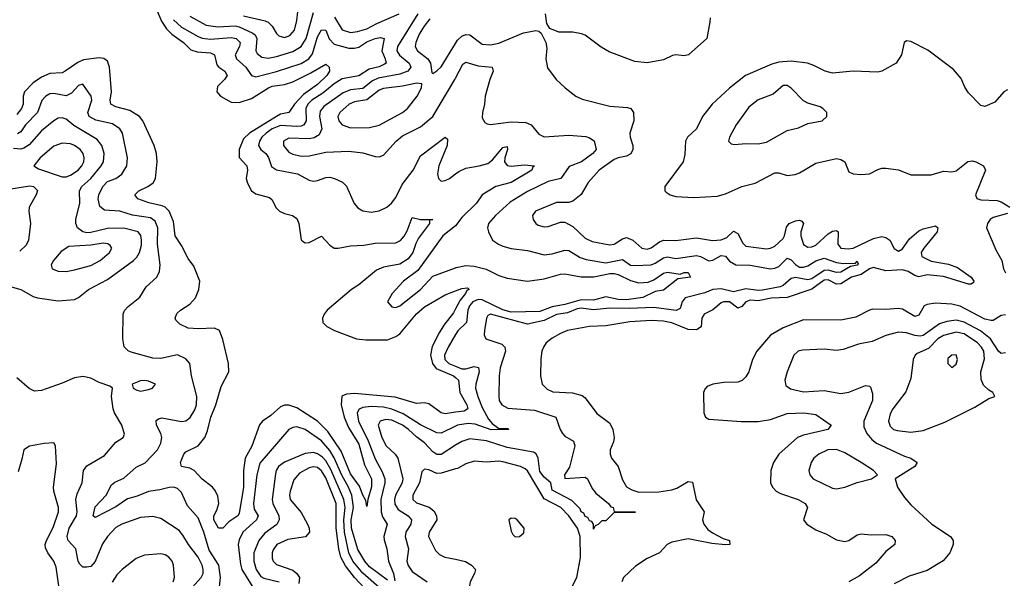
# Model space of a CAD drawing. Header units: inches. Extents: x 1552611 to 1694776, y 811966 to 917215.
# Tile 527 of 549: x 1667884 to 1672664, y 905326 to 908041. Entities that reach past the tile are written whole.
import ezdxf

# ---------------------------------------------------------------- set-up
doc = ezdxf.new("R2010")
doc.units = ezdxf.units.IN
doc.header["$MEASUREMENT"] = 0
doc.layers.add('B6960', color=7, linetype='Continuous')
doc.layers.add('B6970', color=7, linetype='Continuous')

msp = doc.modelspace()

# ---------------------------------------------------------------- linework, layer by layer
at = {"layer": 'B6960', "color": 5}
for points, elevation in [([(1668970, 908059.4), (1669075.3, 908035.3), (1669090, 908028.3), (1669109.5, 908010), (1669130, 907974), (1669142.1, 907962.1), (1669170, 907954.6), (1669195.7, 907964.3), (1669217.4, 907990), (1669230, 908036.3), (1669238.6, 908121.4)], 780), ([(1668540.1, 908110), (1668573, 908033), (1668596, 907996), (1668622.2, 907970), (1668679.9, 907930), (1668715.1, 907895.1), (1668745.1, 907885.1), (1668810, 907879.4), (1668830.5, 907870.5), (1668841.2, 907821.2), (1668850.2, 907810), (1668879.7, 907790), (1668890.9, 907770), (1668878, 907750), (1668844.5, 907715.5), (1668841.5, 907690), (1668859.5, 907670), (1668910, 907640.5), (1668950, 907639.3), (1669010, 907658.2), (1669092.2, 907710), (1669110, 907717.8), (1669170, 907726.6), (1669210, 907739.6), (1669297.7, 907782.3), (1669370, 907824.8), (1669386.7, 907810), (1669388.9, 907790), (1669375.2, 907770), (1669330, 907725.3), (1669262.1, 907677.9), (1669217.9, 907630), (1669190.1, 907590), (1669150, 907581.3), (1669130, 907571), (1668999.5, 907490), (1668970, 907462.1), (1668949.5, 907410), (1668950, 907370.5), (1668987.2, 907330), (1668989.6, 907310), (1668984, 907270), (1668990, 907246.2), (1669010, 907209.4), (1669030, 907194.3), (1669097.5, 907177.5), (1669110, 907166), (1669128.2, 907128.2), (1669145.7, 907110), (1669170, 907098.9), (1669209.2, 907089.2), (1669230, 907074.9), (1669239, 907050), (1669250, 906970.8), (1669261.5, 906961.5), (1669270, 906957.3), (1669290, 906958.2), (1669350, 906988.9), (1669390, 906944.5), (1669411.4, 906931.4), (1669430, 906930.7), (1669490, 906942.3), (1669554.7, 906945.3), (1669610, 906955.7), (1669710, 906956.6), (1669732.3, 906967.7), (1669750.3, 906989.7), (1669765, 907015), (1669790, 907078.9), (1669830.7, 907069.3), (1669890.4, 907070), (1669873.4, 907066.6), (1669873.8, 907050), (1669821, 906979), (1669807, 906953), (1669792.6, 906910), (1669770, 906878.5), (1669730, 906853.3), (1669650, 906839.1), (1669616.8, 906823.2), (1669530, 906752.2), (1669494.9, 906730), (1669376.5, 906630), (1669361.8, 906610), (1669354.2, 906590), (1669356.2, 906570), (1669374.7, 906550), (1669412.9, 906530), (1669519.3, 906490), (1669564.8, 906484.8), (1669670, 906485.3), (1669710, 906500.7), (1669730, 906514.9), (1669810, 906611.6), (1669850, 906645.1), (1669950, 906704.6), (1670000, 906723.5)], 720), ([(1668710, 908058.6), (1668790, 908014.1), (1668846.4, 908006.4), (1668930.3, 908010.3), (1668950, 908006.3), (1669015.5, 907975.5), (1669026.6, 907966.6), (1669034.8, 907950), (1669030.1, 907890.1), (1669036.8, 907876.8), (1669059.6, 907859.5), (1669090, 907854.1), (1669130, 907861.5), (1669210, 907887), (1669250, 907910.6), (1669274.5, 907950), (1669310, 908075.8)], 760), ([(1669817.3, 908070), (1669718, 907910), (1669715.1, 907890), (1669727.8, 907867.8), (1669774.4, 907830), (1669783.1, 907810), (1669768.5, 907791.5), (1669730, 907775.4), (1669623.7, 907756.3), (1669596.3, 907743.7), (1669550, 907706.9), (1669490, 907699.6), (1669455.1, 907684.9), (1669361.3, 907618.7), (1669343, 907597), (1669339.3, 907570), (1669350.5, 907510), (1669338.6, 907481.4), (1669313.2, 907466.8), (1669290, 907462.4), (1669190, 907465.8), (1669165, 907450), (1669165.4, 907430), (1669190, 907397.7), (1669210, 907386.9), (1669250, 907378.3), (1669290, 907379), (1669370, 907396.6), (1669482.3, 907402.3), (1669550, 907394.4), (1669610, 907375.5), (1669630, 907373.8), (1669650, 907382.8), (1669712.4, 907450), (1669743.3, 907476.7), (1669830, 907520.2), (1669889.1, 907570.9), (1669996.7, 907750), (1670000, 907756.3)], 760), ([(1669412.7, 908052.7), (1669450, 907990.9), (1669490, 907979.4), (1669523.3, 907983.3), (1669570, 907996.4), (1669617.5, 908022.5), (1669727, 908070)], 760), ([(1668630, 908041), (1668670, 908004.5), (1668750, 907958.5), (1668770, 907951.4), (1668810, 907946.6), (1668910, 907954.1), (1668935.2, 907950), (1668955, 907930), (1668951.4, 907910), (1668930.1, 907870), (1668936, 907850), (1668982.2, 907810), (1669009.1, 907769.1), (1669030, 907763.3), (1669130.8, 907789.2), (1669250, 907828.5), (1669288, 907850), (1669305.8, 907874.2), (1669330, 907957.3), (1669350, 907991.5), (1669370, 907990.2), (1669387.2, 907947.2), (1669410, 907921.7), (1669482.4, 907902.4), (1669510, 907901.9), (1669530, 907907.6), (1669570, 907933), (1669610.1, 907950.1), (1669635.1, 907955.1), (1669653, 907950), (1669641.8, 907890), (1669659.1, 907850), (1669662.5, 907830), (1669655.9, 907824.1), (1669630, 907812.5), (1669580.3, 907799.7), (1669530, 907768), (1669450, 907753.9), (1669410, 907728.8), (1669356.5, 907683.5), (1669302.4, 907650), (1669283.2, 907630), (1669273.9, 907610), (1669274.3, 907550), (1669263.7, 907530), (1669250, 907523.6), (1669230, 907521.9), (1669150, 907527.1), (1669109.2, 907510), (1669079.9, 907490), (1669060.3, 907470), (1669047.7, 907450), (1669044.2, 907430), (1669055, 907410), (1669078.9, 907390), (1669091.7, 907371.7), (1669106.8, 907326.8), (1669130.6, 907310.6), (1669232.1, 907292.1), (1669290, 907261.5), (1669310, 907256.8), (1669330, 907259.4), (1669370, 907274.4), (1669390, 907276.3), (1669412.7, 907270), (1669450.9, 907250.9), (1669470, 907232), (1669508.5, 907148.5), (1669526.5, 907126.5), (1669550, 907112.9), (1669590, 907106), (1669630, 907111.3), (1669666.3, 907130), (1669689.7, 907150), (1669710, 907177.6), (1669740.2, 907239.8), (1669794.8, 907310), (1669830, 907378.9), (1669950, 907470.3), (1669960.5, 907460.5), (1669960.1, 907430), (1669918.5, 907330), (1669912.2, 907292.2), (1669916.9, 907270), (1669930, 907256.9), (1669950, 907258.8), (1669970, 907268.8), (1670000, 907291.2)], 740), ([(1669875.3, 908044.7), (1669847, 908010), (1669823.5, 907970), (1669806.7, 907930), (1669804.5, 907910), (1669814.6, 907890), (1669865.5, 907850), (1669877.7, 907830), (1669884.4, 907784.4), (1669890, 907779.1), (1669910, 907791.7), (1669930, 907812.3), (1670000, 907925.2)], 780), ([(1670000, 906133.1), (1669950, 906126.1), (1669930, 906130.8), (1669870, 906174.7), (1669850, 906178.5), (1669810, 906176.2), (1669707.4, 906207.4), (1669510, 906223.8), (1669470, 906221.7), (1669448.7, 906211.3), (1669444.2, 906170), (1669458.6, 906110), (1669480, 906060), (1669530, 905977.9), (1669557.6, 905877.6), (1669592.4, 905810), (1669591.5, 905771.5), (1669574.4, 905710), (1669570, 905675.3), (1669564.5, 905704.5), (1669550, 905729.7), (1669534.1, 905774.1), (1669490, 905833.4), (1669444, 905944), (1669379.5, 906039.5), (1669330, 906089.9), (1669230, 906155.4), (1669190, 906167.6), (1669170, 906167.2), (1669150, 906159.8), (1669103.1, 906116.9), (1669063.3, 906090), (1669047.9, 906072.1), (1669011, 905969), (1668978.4, 905910), (1668970.4, 905850), (1668970.1, 905769.9), (1668950, 905642), (1668942.6, 905630), (1668898.6, 905601.4), (1668870, 905569.4), (1668850, 905569.6), (1668826, 905610), (1668826.1, 905630), (1668841.7, 905658.3), (1668851, 905690), (1668846, 905726), (1668833.4, 905753.4), (1668819.7, 905770), (1668770, 905808.4), (1668730.6, 905850.6), (1668710, 905860.9), (1668669.4, 905870), (1668665.1, 905890), (1668680.4, 905930), (1668690, 905941.1), (1668749.9, 905970.1), (1668782.4, 906010), (1668796.5, 906043.5), (1668811.7, 906110), (1668836.7, 906170), (1668861.7, 906258.3), (1668898.6, 906330), (1668898.4, 906370), (1668870, 906486.9), (1668853.5, 906530), (1668830, 906542.5), (1668750, 906538.2), (1668701.8, 906541.8), (1668661.2, 906561.2), (1668641.5, 906581.5), (1668638, 906590), (1668647.5, 906612.5), (1668665.1, 906630), (1668710, 906658.4), (1668737.5, 906690), (1668754.5, 906730), (1668758.2, 906770), (1668730, 906842.8), (1668701.2, 906881.2), (1668670, 906943.4), (1668639.5, 906990), (1668630, 907060.4), (1668610, 907110.6), (1668590, 907129.9), (1668575.7, 907135.7), (1668511.1, 907151.1), (1668457.7, 907170), (1668443.5, 907190), (1668462, 907210), (1668506, 907230), (1668532.1, 907247.9), (1668543.4, 907270), (1668551.7, 907350), (1668547.7, 907390), (1668536.2, 907430), (1668481.9, 907550), (1668465.4, 907570), (1668419.5, 907599.5), (1668350, 907617.9), (1668326.2, 907630), (1668323.4, 907650), (1668329.4, 907690), (1668319.3, 907810), (1668310, 907839.4), (1668292.1, 907852.1), (1668270, 907854.8), (1668193.4, 907846.6), (1668166.5, 907833.5), (1668105.3, 907790), (1668090, 907783.4), (1668030, 907779.4), (1667990, 907762.3), (1667950, 907734.6), (1667907.9, 907690), (1667900.5, 907670), (1667901.1, 907630), (1667893.1, 907610), (1667870, 907579.9)], 720), ([(1668852.5, 905270), (1668859, 905330), (1668850.2, 905390), (1668803.2, 905463.2), (1668777.6, 905550), (1668750, 905620.6), (1668698.3, 905678.3), (1668670, 905743.1), (1668650, 905762.1), (1668630, 905769.3), (1668610, 905768.4), (1668564.1, 905755.9), (1668510, 905748.6), (1668454.7, 905725.3), (1668407.1, 905712.9), (1668350, 905674), (1668250, 905622.2), (1668240.4, 905630), (1668250, 905674.2), (1668303, 905730), (1668330, 905780.6), (1668346.5, 905793.5), (1668390, 905812.3), (1668450, 905866.3), (1668492.6, 905887.4), (1668553.2, 905950), (1668570, 905983.1), (1668573.3, 906010), (1668568.5, 906030), (1668548.4, 906070), (1668546.5, 906093.5), (1668558, 906102), (1668574.5, 906105.5), (1668670, 906088.2), (1668690, 906091.8), (1668711.5, 906108.5), (1668734.4, 906145.6), (1668742.1, 906170), (1668744.3, 906210), (1668718.3, 906310), (1668709.8, 906369.8), (1668690, 906393.5), (1668650, 906411.9), (1668570, 906395), (1668530, 906396.3), (1668424.7, 906424.7), (1668411.4, 906431.4), (1668391.8, 906451.8), (1668385.3, 906490), (1668386.3, 906610), (1668392.2, 906627.8), (1668410, 906647.8), (1668467.1, 906692.9), (1668497.5, 906742.5), (1668549.8, 906790), (1668562.8, 906817.2), (1668566.6, 906850), (1668552.5, 906950), (1668554.4, 907030), (1668541.8, 907061.8), (1668518.4, 907078.4), (1668431.5, 907091.5), (1668370, 907109.9), (1668295.5, 907115.5), (1668273, 907133), (1668264.4, 907170), (1668267.8, 907190), (1668287.5, 907230), (1668310, 907255.1), (1668350.8, 907270), (1668379.1, 907290), (1668404.3, 907330), (1668407.8, 907370), (1668382.5, 907490), (1668370.8, 907510.8), (1668334.2, 907534.2), (1668252.9, 907552.9), (1668221.4, 907570), (1668214, 907590), (1668233.6, 907650), (1668230.5, 907670), (1668190, 907727.6), (1668170, 907721.7), (1668135.5, 907684.5), (1668110, 907671), (1668050, 907681.8), (1668030, 907679.9), (1668010.1, 907669.9), (1667992.1, 907647.9), (1667969.6, 907590), (1667912.1, 907530), (1667890, 907496.1), (1667873.5, 907486.5)], 740), ([(1667750, 906768), (1667890, 906729.3), (1667950, 906695.9), (1667970, 906689.3), (1668070, 906674.9), (1668150, 906681.7), (1668170, 906690.3), (1668218.7, 906730), (1668310, 906778.3), (1668435.7, 906870), (1668453.2, 906886.8), (1668466.4, 906910), (1668475.2, 906944.8), (1668476.1, 906970), (1668472.9, 906992.9), (1668458.8, 907010), (1668390, 907027.8), (1668310, 907025.6), (1668230, 907006.4), (1668210, 907005.7), (1668189.8, 907010), (1668164.3, 907030), (1668157.1, 907050), (1668156.7, 907070), (1668175.5, 907150), (1668174.1, 907210), (1668185.2, 907230), (1668230, 907269.2), (1668278.9, 907330), (1668290.4, 907350), (1668293.4, 907390), (1668282.1, 907430), (1668259.4, 907459.4), (1668147, 907527), (1668110, 907557.1), (1668090, 907564.6), (1668070, 907561.8), (1668050, 907549.9), (1667990, 907501), (1667930, 907433), (1667903.9, 907416.1), (1667888.8, 907411.2), (1667854.5, 907414.5)], 760), ([(1667810, 907214.9), (1667932.8, 907232.8), (1667951.5, 907230), (1667970.1, 907210.1), (1667963.7, 907190), (1667930.2, 907130), (1667928.7, 907110), (1667936.8, 907050), (1667927, 906970), (1667914.9, 906945.1), (1667883.9, 906916.1)], 760), ([(1670000, 907040), (1669938.4, 906990), (1669817.7, 906822.3), (1669747.4, 906770), (1669691.6, 906710), (1669669, 906670), (1669690, 906646.3), (1669710, 906642.8), (1669730, 906650.3), (1669830.7, 906730), (1669890, 906794.4), (1670000, 906835.4)], 740), ([(1670000, 906635.5), (1669990, 906615.9), (1669943.4, 906556.6), (1669920.7, 906519.3), (1669887.1, 906452.9), (1669878.5, 906410), (1669887.5, 906370), (1669905.5, 906345.5), (1669990.1, 906310), (1670000, 906301.7)], 720), ([(1670000, 906510.5), (1669963.8, 906450), (1669946.3, 906410), (1669948.1, 906390), (1669967.7, 906370), (1670000, 906356.8)], 740), ([(1668692.4, 905250), (1668764.5, 905330), (1668774, 905350), (1668774.7, 905370), (1668769.9, 905390), (1668749.9, 905430), (1668703.4, 905490), (1668676.7, 905536.7), (1668658.7, 905558.7), (1668570, 905617.2), (1668530, 905627), (1668470, 905621.6), (1668380.5, 905590), (1668350, 905572.9), (1668310, 905529.8), (1668286.2, 905493.8), (1668250, 905408), (1668230, 905384.2), (1668210, 905379.8), (1668190, 905380.4), (1668175.4, 905395.4), (1668168.3, 905410), (1668157, 905470), (1668119.6, 905510), (1668114.2, 905530), (1668123.6, 905570), (1668159, 905630), (1668163.5, 905650), (1668156.9, 905710), (1668163, 905737), (1668186.5, 905790), (1668193.7, 905850), (1668210, 905873.5), (1668296, 905924), (1668350, 905988.8), (1668387, 906010), (1668393.3, 906026.7), (1668379.8, 906070), (1668343.5, 906130), (1668337, 906150), (1668329.8, 906210.2), (1668335.1, 906250), (1668320.8, 906260.8), (1668270, 906277.6), (1668230, 906299.1), (1668190, 906307.4), (1668150, 906301.1), (1668090, 906274.7), (1667990, 906239.7), (1667956.6, 906236.6), (1667930, 906248), (1667870, 906300.5)], 760), ([(1670000, 906066.2), (1669930, 906031.6), (1669910, 906033.4), (1669830, 906072.4), (1669745.5, 906125.5), (1669690, 906148.4), (1669650, 906157.5), (1669590, 906161.8), (1669550, 906156.5), (1669532.1, 906147.9), (1669522.4, 906130), (1669529.4, 906090), (1669575.1, 905995.1), (1669610, 905906.4), (1669644.1, 905844.1), (1669656, 905810), (1669656.5, 905790), (1669637.7, 905710), (1669639.2, 905650), (1669645.3, 905625.3), (1669668.3, 905590), (1669652, 905530), (1669653.5, 905513.5), (1669667.1, 905470), (1669674.7, 905410), (1669699.1, 905350), (1669705.1, 905314.9)], 740), ([(1669670, 905318.2), (1669582.7, 905382.7), (1669559.9, 905410), (1669526.3, 905466.3), (1669494.7, 905570), (1669494.1, 905610), (1669503.9, 905670), (1669496, 905730), (1669481.1, 905770), (1669447.6, 905827.6), (1669411.2, 905911.2), (1669390, 905948.3), (1669350, 905994.2), (1669269.7, 906050), (1669230, 906061.7), (1669210, 906058.8), (1669191.3, 906050), (1669050, 905886.6), (1669035, 905830), (1669019.3, 905690), (1669022.8, 905662.8), (1669041.1, 905630), (1669034.4, 905610), (1668967.4, 905550), (1668950, 905514.2), (1668945.2, 905490), (1668955.5, 905395.5), (1668962.2, 905370), (1669033.9, 905253.9)], 740), ([(1670000, 905972.7), (1669930, 905927.6), (1669910, 905927.9), (1669890, 905941.6), (1669850, 905985.4), (1669811.7, 906011.7), (1669772, 906050), (1669743, 906070), (1669690, 906095.4), (1669662.3, 906097.7), (1669634, 906090), (1669625.1, 906070), (1669641.6, 906010), (1669663.9, 905970), (1669707.5, 905930), (1669719.8, 905910), (1669743.4, 905810), (1669741.7, 905790), (1669708.2, 905730), (1669703.4, 905710), (1669706.1, 905686.1), (1669721.3, 905661.3), (1669770.8, 905630), (1669786.2, 905610), (1669782.9, 905590), (1669759.1, 905550), (1669755.8, 905530), (1669771.2, 905470), (1669763.1, 905410), (1669770, 905389.3), (1669790, 905359.1), (1669862, 905310)], 760), ([(1668074.2, 905290), (1668061.1, 905381.1), (1668049.2, 905410), (1668020.5, 905450), (1668010, 905474), (1668008.4, 905490), (1668013.4, 905510), (1668046.3, 905573.7), (1668073.1, 905650), (1668073, 905670), (1668049.2, 905750), (1668047.6, 905770), (1668062, 905882), (1668058, 905970), (1668050, 905984), (1668002, 905982), (1667931.7, 905968.3), (1667903.8, 905950), (1667895.1, 905904.9), (1667876.1, 905843.9)], 780), ([(1669630, 905281.2), (1669550, 905352.2), (1669501.8, 905410), (1669481.7, 905450), (1669460.2, 905550), (1669457.1, 905610), (1669463.6, 905670), (1669458.1, 905710), (1669394.6, 905854.6), (1669370, 905897.2), (1669354.7, 905914.7), (1669330, 905931.7), (1669310, 905937.1), (1669270, 905933.4), (1669169.8, 905890.2), (1669140.8, 905870), (1669129.1, 905850), (1669125.8, 905834.2), (1669110.5, 905710), (1669112.2, 905690), (1669141.5, 905630), (1669144.4, 905610), (1669132.6, 905587.4), (1669074, 905546), (1669044.6, 905510), (1669020.1, 905450), (1669021.3, 905410), (1669031.7, 905370), (1669055.2, 905335.2), (1669070, 905326.5), (1669143.5, 905310)], 760), ([(1669585.7, 905250), (1669510, 905329.9), (1669466.5, 905386.5), (1669443.8, 905430), (1669432.7, 905470), (1669420.2, 905570), (1669420, 905690), (1669370, 905814.9), (1669350, 905849.1), (1669330, 905864.3), (1669310, 905868.1), (1669290, 905863.8), (1669242.3, 905837.7), (1669214.3, 905805.7), (1669197.7, 905750), (1669194.4, 905730), (1669197.6, 905710), (1669250, 905646.2), (1669281.7, 905590), (1669290.1, 905570), (1669290.8, 905550), (1669272.3, 905527.7), (1669185.2, 905514.8), (1669132.1, 905490), (1669114.5, 905465.5), (1669109.6, 905450), (1669110, 905424.9), (1669115.1, 905410), (1669130, 905394.1), (1669210, 905365.7), (1669230, 905350), (1669242.1, 905330), (1669238.7, 905301.3)], 780), ([(1670000, 905857.7), (1669930, 905836.6), (1669910, 905836), (1669870, 905853.9), (1669850, 905857.3), (1669836.8, 905843.2), (1669824.3, 905790), (1669793.3, 905730), (1669793.4, 905710), (1669810, 905693.4), (1669871.4, 905671.4), (1669893.9, 905653.9), (1669908.2, 905630), (1669909.1, 905610), (1669871.9, 905550), (1669869.5, 905530), (1669902.2, 905462.2), (1669922.3, 905442.3), (1669947.4, 905430), (1670000, 905418.7)], 780), ([(1668629.9, 905310), (1668635.3, 905330), (1668630.4, 905390.5), (1668623.5, 905410), (1668608.2, 905430), (1668590, 905441.2), (1668570, 905446), (1668490, 905439.4), (1668450, 905422.5), (1668382.2, 905370), (1668356.3, 905343.7), (1668332.3, 905307.7)], 780)]:
    msp.add_lwpolyline(points, dxfattribs=dict(at, elevation=elevation))
for points, elevation in [([(1669811.8, 907731.8), (1669742.7, 907717.3), (1669650, 907706.5), (1669630, 907697.7), (1669570, 907651.8), (1669510, 907641.4), (1669483.1, 907630), (1669437.5, 907590), (1669429, 907570), (1669433.1, 907550), (1669449.7, 907529.7), (1669490, 907515.3), (1669582.5, 907517.5), (1669630, 907527.6), (1669743.2, 907590), (1669767.6, 907610), (1669813.4, 907670), (1669834.5, 907710), (1669837.2, 907730)], 780), ([(1668090, 907440.2), (1668050, 907425.6), (1667984, 907370), (1667952.4, 907330), (1667976, 907316), (1668090, 907277.8), (1668110, 907278), (1668130, 907285.9), (1668167.2, 907310), (1668185.7, 907330), (1668195.2, 907350), (1668197.3, 907370), (1668192.2, 907390), (1668178.3, 907410), (1668150, 907429.9), (1668130, 907436.9)], 780), ([(1668290, 906954.6), (1668230, 906945.7), (1668121.9, 906938.1), (1668085.9, 906914.1), (1668047.3, 906870), (1668037.3, 906850), (1668042, 906830), (1668070, 906818.5), (1668110, 906817.5), (1668150, 906825.2), (1668230, 906846.3), (1668274.8, 906870), (1668320.7, 906910), (1668330.7, 906930), (1668322.9, 906942.9), (1668311.6, 906951.6)], 780), ([(1668490, 906287.1), (1668470, 906285.7), (1668430.6, 906270), (1668435.5, 906250), (1668450, 906241.7), (1668470, 906236.5), (1668510, 906243.2), (1668529.4, 906250), (1668543.7, 906270), (1668510, 906284)], 760)]:
    msp.add_lwpolyline(points, close=True, dxfattribs=dict(at, elevation=elevation))
at = {"layer": 'B6970', "color": 5}
for points, elevation in [([(1671236, 908050), (1671234.9, 908030), (1671219.6, 907950), (1671130.6, 907869.4), (1671110, 907865.6), (1671070.2, 907869.8), (1671053, 907867), (1671010, 907846.3), (1670930, 907831.9), (1670870, 907837.4), (1670745.4, 907885.4), (1670707.4, 907907.4), (1670630, 907965.1), (1670611.9, 907971.9), (1670570, 907980.4), (1670501, 907981), (1670458, 907998), (1670442.6, 908022.6), (1670437, 908070)], 780), ([(1670000, 907925.2), (1670010, 907941.4), (1670030, 907960.7), (1670050, 907969.6), (1670070, 907966.6), (1670130, 907922.3), (1670170, 907918.5), (1670210, 907926.5), (1670330, 907976.3), (1670390, 907988.5), (1670404.7, 907984.7), (1670415.8, 907975.8), (1670438.4, 907930), (1670443.1, 907903.1), (1670438, 907850), (1670447.1, 907807.1), (1670488.4, 907750), (1670533, 907710), (1670584.9, 907670), (1670615.4, 907655.4), (1670750, 907620.9), (1670834.9, 907614.9), (1670850.6, 907610), (1670863.7, 907590), (1670865.2, 907550), (1670847, 907490), (1670847.8, 907470), (1670860.1, 907430), (1670860.1, 907410), (1670851.3, 907388.7), (1670830, 907377.7), (1670790, 907370.3), (1670770, 907361.2), (1670697.1, 907310), (1670644, 907250), (1670610, 907190.8), (1670570, 907159.4), (1670550, 907152.9), (1670490, 907152.3), (1670388.9, 907110), (1670373.4, 907090), (1670376.5, 907070), (1670390.1, 907050.1), (1670401.9, 907041.9), (1670430, 907033.7), (1670450, 907036), (1670510, 907057.1), (1670530, 907057.8), (1670570, 907036.1), (1670630, 906978.7), (1670663.6, 906963.6), (1670750, 906946.8), (1670770, 906950.6), (1670810, 906976.8), (1670830, 906982), (1670860.2, 906970), (1670904.7, 906930), (1670930, 906925.9), (1670950, 906931.5), (1670990, 906961.9), (1671010, 906968.9), (1671070, 906968.3), (1671170, 906981.1), (1671248.2, 906968.2), (1671290, 906970.8), (1671317.1, 906982.9), (1671350, 907012.9), (1671370, 907002.2), (1671395.1, 906955.1), (1671410, 906940.5), (1671510, 906927.8), (1671530, 906930.1), (1671550, 906940.5), (1671590, 906978.3), (1671597.5, 906990), (1671607.4, 907032.6), (1671619.6, 907050), (1671650, 907063.7), (1671670, 907067.2), (1671681.9, 907061.9), (1671688.8, 907050), (1671676.5, 907010), (1671677.2, 906990), (1671690, 906949.1), (1671710, 906934.8), (1671730, 906937.1), (1671750, 906946), (1671810, 907000.8), (1671830, 907013.7), (1671850, 907016.8), (1671858.5, 907010), (1671855.4, 906950), (1671871.1, 906931.1), (1671907.1, 906927.1), (1671930, 906930.5), (1672030, 906977.5), (1672070, 906988.1), (1672090, 906983), (1672108, 906970), (1672130, 906929.6), (1672150, 906916.1), (1672170, 906927.1), (1672204.3, 906975.7), (1672250, 907015.3), (1672270, 907025.1), (1672330, 907038.5), (1672341, 907030), (1672338.7, 907010), (1672273.6, 906930), (1672261.6, 906910), (1672263.4, 906890), (1672310, 906867.9), (1672393.3, 906853.3), (1672437.4, 906837.4), (1672504.3, 906790), (1672516.8, 906770), (1672515.7, 906764.3), (1672503.8, 906756.2), (1672490, 906755.8), (1672370, 906793.8), (1672290, 906801.7), (1672250, 906792.2), (1672230, 906798), (1672197.7, 906817.7), (1672170, 906825.6), (1672090, 906820.7), (1672030, 906837.1), (1672010, 906830.2), (1671970, 906803), (1671922.9, 906790), (1671870, 906757.4), (1671850, 906755.4), (1671810, 906776.9), (1671790, 906774.7), (1671730, 906731.3), (1671610, 906691.5), (1671532.2, 906687.8), (1671470, 906674.7), (1671430, 906678.7), (1671409.8, 906670.2), (1671390, 906646.8), (1671370, 906639.2), (1671330, 906669.9), (1671301.6, 906670), (1671290, 906665.5), (1671249.2, 906630.8), (1671206.7, 906610), (1671195.8, 906590), (1671192.3, 906547.7), (1671170, 906533.6), (1671130, 906535.9), (1671050, 906567.4), (1671010, 906575.4), (1670950, 906578.4), (1670846.8, 906573.2), (1670730, 906553.1), (1670650, 906549.9), (1670544.4, 906530), (1670510, 906516.7), (1670470, 906493.6), (1670440.7, 906470), (1670426.5, 906450), (1670418.4, 906430), (1670413.6, 906393.6), (1670412, 906310), (1670421.3, 906270), (1670444.8, 906244.8), (1670472.7, 906232.7), (1670568.4, 906228.4), (1670615.5, 906215.5), (1670630, 906204.2), (1670686.5, 906126.5), (1670750, 906080.3), (1670764.1, 906050), (1670770.2, 906010), (1670767.1, 905990), (1670751.3, 905950), (1670750.2, 905930), (1670757.3, 905910), (1670790.2, 905870), (1670810, 905804.9), (1670830.9, 905770.9), (1670855.7, 905755.7), (1670890, 905745.7), (1670986.8, 905746.8), (1671050, 905755.6), (1671075.1, 905764.9), (1671130, 905797.3), (1671150, 905794), (1671168.2, 905708.2), (1671206.9, 905650), (1671199.6, 905610), (1671205.5, 905590), (1671224.4, 905564.4), (1671246.9, 905546.9), (1671299.2, 905519.2), (1671330.5, 905510), (1671331.3, 905490), (1671311.5, 905488.5), (1671244.5, 905495.5), (1671130, 905519), (1671050, 905502.4), (1671027, 905490), (1670990, 905449.7), (1670930, 905422.4), (1670874.6, 905385.4), (1670814.9, 905330), (1670807.8, 905310)], 780), ([(1672680, 907700), (1672662, 907690), (1672619.2, 907640.8), (1672570, 907618.4), (1672550, 907624.2), (1672490, 907685.7), (1672472.7, 907712.7), (1672455.8, 907755.9), (1672418.4, 907798.4), (1672293, 907893), (1672210, 907935.3), (1672190, 907938), (1672178, 907930), (1672166, 907870), (1672139.3, 907830), (1672070.5, 907790), (1672050, 907786.6), (1671930, 907790.8), (1671830, 907780.9), (1671795.1, 907790), (1671739, 907819), (1671708.9, 907828.9), (1671630, 907838.6), (1671570, 907835), (1671535.2, 907824.8), (1671408, 907770), (1671330, 907707.4), (1671246.2, 907630), (1671198.9, 907570), (1671169.4, 907510), (1671126, 907470), (1671115.9, 907450), (1671113.5, 907386.5), (1671105.8, 907350), (1671016.9, 907230), (1671015.8, 907210), (1671022.7, 907202.7), (1671042, 907190), (1671070, 907181.5), (1671156.8, 907176.8), (1671270, 907183.9), (1671310, 907193.9), (1671390.3, 907229.7), (1671454.1, 907245.9), (1671550, 907296.6), (1671570, 907297.2), (1671610, 907284.6), (1671648.7, 907288.7), (1671670, 907296.9), (1671750, 907344.5), (1671850, 907365.8), (1671870, 907361.6), (1671890.3, 907350), (1671910, 907302.4), (1671930, 907291.8), (1671968.1, 907288.1), (1672010, 907292.4), (1672050, 907312.4), (1672070, 907319.1), (1672090, 907319.6), (1672151.4, 907311.4), (1672210, 907287.2), (1672310, 907287.3), (1672370, 907304.3), (1672410, 907301.6), (1672430, 907306.9), (1672487.7, 907352.3), (1672510, 907354.5), (1672525.7, 907350), (1672562.7, 907330), (1672573.9, 907310), (1672524.6, 907190), (1672531.7, 907171.7), (1672550, 907164.8), (1672630, 907161.6), (1672650, 907155.4), (1672691.3, 907130)], 820), ([(1670000, 907756.3), (1670035.4, 907824.6), (1670050, 907833.8), (1670110, 907816), (1670177.3, 907810), (1670182.3, 907790), (1670166.5, 907750), (1670144.6, 907670), (1670141.1, 907630), (1670130.4, 907590), (1670130, 907564.7), (1670142, 907542), (1670154.1, 907534.1), (1670170, 907531.5), (1670270, 907544.7), (1670340.9, 907541), (1670367, 907530), (1670404.8, 907484.8), (1670431, 907471), (1670550, 907480.1), (1670632.9, 907473), (1670650, 907467.6), (1670672.5, 907452.5), (1670682.2, 907410), (1670666.8, 907390), (1670612.1, 907350), (1670551.8, 907328.2), (1670510.5, 907269.5), (1670450, 907254.1), (1670350, 907206.5), (1670265.7, 907154.3), (1670194.1, 907090), (1670159.8, 907050), (1670155.8, 907030), (1670159.7, 907010), (1670180.3, 906970), (1670208.7, 906950), (1670230, 906941.2), (1670270, 906929.4), (1670350, 906919.8), (1670430, 906897.7), (1670470, 906903.5), (1670530, 906921.7), (1670550, 906918.8), (1670605.5, 906885.5), (1670635, 906875), (1670730, 906859.7), (1670810, 906875.6), (1670850, 906848.8), (1670870, 906845.8), (1670950, 906850.1), (1670970, 906857), (1671010, 906883.8), (1671030, 906887.8), (1671070, 906880.3), (1671170, 906895), (1671190, 906889.6), (1671230, 906868.6), (1671250, 906871.8), (1671290, 906894.3), (1671310, 906891.5), (1671330, 906866.8), (1671360.3, 906850), (1671430, 906848.4), (1671530, 906830.1), (1671550, 906832.9), (1671570, 906842.1), (1671610, 906881.8), (1671630, 906873.4), (1671650, 906852), (1671670, 906838.8), (1671690, 906838.9), (1671710, 906845.1), (1671750, 906869.1), (1671790, 906881.4), (1671850, 906861.1), (1671883.4, 906856.6), (1671942, 906858), (1671950, 906866.8), (1671954.8, 906854.8), (1671950, 906848.4), (1671917.9, 906842.1), (1671870, 906813.8), (1671850, 906812.5), (1671810, 906824.5), (1671790, 906822.5), (1671730, 906782.3), (1671710, 906776.4), (1671650, 906787.5), (1671630, 906783.3), (1671590.4, 906749.6), (1671576.4, 906743.6), (1671490, 906726.3), (1671470, 906724.5), (1671410, 906732.5), (1671350, 906718), (1671290, 906733), (1671250, 906730.4), (1671210, 906714), (1671114.7, 906690), (1671099.9, 906670), (1671090, 906638), (1671071.8, 906628.2), (1670963.1, 906643.1), (1670842.4, 906637.6), (1670750, 906639.5), (1670670, 906631.6), (1670610, 906639.5), (1670590, 906636.1), (1670542.9, 906617.1), (1670490, 906608.6), (1670430, 906579.1), (1670350, 906561.8), (1670170, 906610.3), (1670156.1, 906603.9), (1670149.6, 906590.4), (1670141.1, 906530), (1670139.8, 906510), (1670147.6, 906490), (1670224.7, 906464.7), (1670239.3, 906450), (1670240.7, 906440.7), (1670242.2, 906430), (1670217.2, 906350), (1670212.1, 906310), (1670209.5, 906210), (1670212.2, 906190), (1670224.6, 906170), (1670254, 906154), (1670383.3, 906143.3), (1670487.6, 906110), (1670507.4, 906050), (1670519.6, 906030), (1670530, 906016.8), (1670573, 905993), (1670579.5, 905970), (1670553.9, 905866.1), (1670528.7, 905830), (1670531, 905811), (1670630, 905818), (1670641.1, 905810), (1670663.4, 905763.4), (1670680.8, 905740.8), (1670742.8, 905690), (1670754, 905674), (1670764.7, 905670), (1670770.9, 905650.9), (1670874, 905650), (1670870, 905646), (1670770, 905646), (1670730, 905606), (1670710, 905606), (1670692.7, 905587.3), (1670678, 905582), (1670670, 905566), (1670669.5, 905589.5), (1670662, 905602), (1670650, 905605.2), (1670642, 905622), (1670630, 905627.6), (1670623.3, 905643.3), (1670610, 905649.7), (1670604.7, 905664.7), (1670565, 905705), (1670470, 905755.1), (1670463.1, 905790), (1670430, 905818), (1670410, 905845.6), (1670401.2, 905910), (1670391.7, 905931.7), (1670379.3, 905939.3), (1670250, 905962.3), (1670150, 905994.8), (1670070, 906003.9), (1670030, 905992), (1670000, 905972.7)], 760), ([(1670000, 907291.2), (1670016.5, 907303.5), (1670050, 907319.4), (1670114.5, 907330), (1670157.6, 907342.4), (1670180.2, 907359.8), (1670230, 907419.3), (1670250, 907424), (1670252.3, 907410), (1670238.7, 907370), (1670238.3, 907350), (1670250, 907332.9), (1670270, 907329), (1670335.6, 907335.6), (1670384, 907330), (1670375.6, 907324.4), (1670371.3, 907310), (1670270.9, 907250), (1670195.3, 907230), (1670130.1, 907189.9), (1670102.6, 907150), (1670030, 907079.2), (1670000, 907040)], 740), ([(1672680.6, 907099.4), (1672610, 907080.1), (1672596.4, 907070), (1672582.9, 907050), (1672578.3, 907030), (1672622.7, 906922.7), (1672652.8, 906870), (1672661.1, 906830), (1672670.1, 906810.1)], 820), ([(1670000, 906835.4), (1670003.3, 906836.7), (1670050, 906847.2), (1670090, 906842.8), (1670148, 906828.1), (1670210, 906798.2), (1670250, 906785), (1670350, 906770.7), (1670430, 906781.2), (1670510, 906804.3), (1670530, 906805.5), (1670610.8, 906790.8), (1670672.1, 906792.1), (1670750, 906808.2), (1670770, 906808.3), (1670790, 906803.3), (1670850, 906773.3), (1670890, 906762.9), (1670935.1, 906764.9), (1670963.1, 906776.9), (1671010, 906809.5), (1671030, 906813.6), (1671090, 906804.4), (1671110, 906812.5), (1671130, 906812.4), (1671141, 906790), (1671079, 906781), (1671010, 906726.9), (1670970, 906719.9), (1670910, 906691.4), (1670830, 906679), (1670790, 906681.6), (1670730, 906693.4), (1670670, 906677.7), (1670610, 906679.1), (1670530, 906656.4), (1670470, 906646.1), (1670410, 906622.8), (1670270, 906619.8), (1670230, 906631.2), (1670130, 906680.4), (1670110, 906681.5), (1670084.7, 906670), (1670067.9, 906650), (1670059.9, 906630), (1670052.8, 906570), (1670011, 906529), (1670000, 906510.5)], 740), ([(1670000, 906723.5), (1670030, 906734.8), (1670057.4, 906737.4), (1670066.7, 906730), (1670055.3, 906724.7), (1670048.4, 906710), (1670021.8, 906678.2), (1670000, 906635.5)], 720), ([(1672670, 906607.3), (1672650, 906603.4), (1672610, 906579.2), (1672601.4, 906578.6), (1672570, 906585.3), (1672450, 906649.5), (1672410, 906657.9), (1672330, 906663.9), (1672290, 906657.6), (1672275.2, 906650), (1672250, 906605.4), (1672230, 906598), (1672170, 906634.2), (1672150, 906638), (1672090, 906631.9), (1672026.3, 906633.7), (1672010, 906629.8), (1671943.9, 906596.1), (1671870, 906581.3), (1671690, 906582.3), (1671590, 906543.7), (1671530, 906507.2), (1671463.2, 906430), (1671442.7, 906390), (1671424.1, 906330), (1671410, 906304.8), (1671392.3, 906287.7), (1671370, 906279.5), (1671302.3, 906277.7), (1671249.4, 906270.6), (1671222.3, 906257.7), (1671210, 906245.2), (1671204.6, 906230), (1671204.9, 906130), (1671213, 906110), (1671230, 906100.3), (1671388.5, 906088.5), (1671470, 906089.2), (1671530, 906098.5), (1671610, 906126.6), (1671690.5, 906130.5), (1671750, 906122.1), (1671823.8, 906070), (1671808, 906050), (1671690, 906022.6), (1671660.2, 906010), (1671570, 905929.8), (1671543.2, 905890), (1671530.2, 905850), (1671529.2, 905790), (1671538.6, 905770), (1671557.4, 905750), (1671577.9, 905737.9), (1671663.7, 905710), (1671697.3, 905690), (1671709, 905670), (1671689, 905610), (1671706, 905590), (1671750, 905561.2), (1671800.5, 905540.5), (1671850, 905513.2), (1671890, 905505.7), (1671910, 905509.4), (1671950, 905537.2), (1671970, 905542.2), (1672017.3, 905537.3), (1672090, 905539), (1672117.6, 905530), (1672134.9, 905510), (1672132.4, 905490), (1672090, 905457.4), (1672040.2, 905399.8), (1671961.5, 905338.5), (1671910.3, 905310)], 820), ([(1672670, 906422), (1672650, 906419.4), (1672635.6, 906430), (1672597.7, 906490), (1672549.5, 906529.5), (1672470, 906571.8), (1672430, 906580.4), (1672385.8, 906574.2), (1672350, 906563.5), (1672270, 906506.6), (1672256.5, 906503.5), (1672230, 906506.1), (1672190, 906519.7), (1672150, 906521.9), (1672090, 906506.9), (1672023.4, 906476.6), (1671956.2, 906463.8), (1671882, 906438), (1671850, 906433.7), (1671790, 906439.4), (1671685.3, 906434.7), (1671663, 906430), (1671642.3, 906410), (1671610, 906329.4), (1671599.1, 906290), (1671603.5, 906263.5), (1671626.4, 906246.4), (1671690, 906232.9), (1671790, 906238.7), (1671870, 906224.3), (1671910, 906230.9), (1671990, 906263.6), (1672010, 906260.3), (1672015.2, 906255.2), (1672024.3, 906224.3), (1672024.6, 906190), (1671982, 906090), (1671983.1, 906063.1), (1671996.8, 906030), (1672021.1, 906001.1), (1672043.6, 905983.6), (1672179.8, 905919.8), (1672210.8, 905910), (1672242, 905890), (1672230, 905869.5), (1672134.8, 905810), (1672146, 905770), (1672179.4, 905719.4), (1672210, 905683), (1672311.8, 905590), (1672403.6, 905530), (1672416.9, 905510), (1672416.5, 905490), (1672400.6, 905450), (1672368.2, 905411.8), (1672290, 905363.7), (1672202.4, 905337.6), (1672130, 905300.2)], 840), ([(1670000, 906356.8), (1670030, 906344.5), (1670050, 906343.7), (1670090, 906355.5), (1670111.3, 906351.3), (1670114.5, 906330), (1670097.9, 906270), (1670096.8, 906250), (1670107.6, 906210), (1670130, 906157.1), (1670160.1, 906100.1), (1670178.6, 906078.6), (1670210, 906054.6), (1670254.8, 906054.8), (1670258, 906050), (1670172.8, 906047.2), (1670095, 906075), (1670061.5, 906078.5), (1670009.2, 906070.8), (1670000, 906066.2)], 740), ([(1670000, 906301.7), (1670013.8, 906290), (1670020.4, 906230), (1670054.3, 906170), (1670059.2, 906150), (1670041.2, 906138.8), (1670000, 906133.1)], 720), ([(1670559, 905270), (1670589.2, 905330.8), (1670607.5, 905427.5), (1670604.6, 905530), (1670591.6, 905570), (1670550, 905629.3), (1670510.9, 905670), (1670430, 905712.8), (1670350, 905848.6), (1670338.8, 905858.8), (1670315.4, 905870), (1670230, 905892.5), (1670210, 905895.8), (1670150, 905891.1), (1670090, 905895.4), (1670050, 905883.2), (1670010, 905860.7), (1670000, 905857.7)], 780), ([(1670000, 905418.7), (1670048.3, 905408.3), (1670078, 905390), (1670096.2, 905370), (1670091.8, 905350), (1670070.8, 905310), (1670067.5, 905290), (1670071.3, 905270), (1670090.3, 905250), (1670155.3, 905215.3), (1670165.7, 905205.7), (1670166.7, 905170), (1670158.6, 905150), (1670101.6, 905070), (1670102, 905050), (1670111.9, 905010), (1670098.4, 904990), (1670070, 904972.3), (1670050, 904952.4), (1670010, 904938.5), (1670000, 904940.5)], 780)]:
    msp.add_lwpolyline(points, dxfattribs=dict(at, elevation=elevation))
for points, elevation in [([(1671610, 907721.6), (1671590, 907721.2), (1671541.8, 907678.2), (1671470, 907651.6), (1671424.7, 907615.3), (1671363.2, 907530), (1671330.3, 907470), (1671324.9, 907450), (1671338.3, 907438.3), (1671354.7, 907434.7), (1671410, 907439.8), (1671470, 907437.3), (1671510, 907446.3), (1671610, 907502.7), (1671664.6, 907515.4), (1671710, 907535.8), (1671780.9, 907550), (1671803.6, 907570), (1671802.4, 907590), (1671783.6, 907610), (1671770, 907617.6), (1671710, 907635.5), (1671690, 907647.4), (1671630, 907708.7)], 840), ([(1672430, 906523.1), (1672370, 906506.6), (1672341.8, 906490), (1672296.2, 906443.8), (1672241, 906419), (1672231, 906410), (1672221.4, 906390), (1672210, 906297.2), (1672186.7, 906233.3), (1672123.2, 906150), (1672110, 906125.6), (1672102.5, 906090), (1672110, 906065.3), (1672126.3, 906050), (1672144.1, 906044.1), (1672210, 906035.9), (1672270, 906045.1), (1672375.5, 906084.5), (1672521.2, 906158.8), (1672590, 906200.5), (1672618, 906210), (1672609.3, 906230), (1672590, 906240.5), (1672564.2, 906264.2), (1672551.9, 906291.9), (1672550.8, 906330), (1672567.5, 906392.5), (1672564.9, 906430), (1672554.3, 906450), (1672533.7, 906470), (1672470, 906514.5)], 860), ([(1672430, 906412.3), (1672410, 906411.5), (1672390, 906395.1), (1672390.7, 906370), (1672410, 906350.7), (1672430, 906366.8), (1672437, 906390)], 880), ([(1671850, 905951.6), (1671807, 905950), (1671764.2, 905930), (1671739.6, 905910), (1671727.2, 905890), (1671716.2, 905850), (1671720.7, 905830), (1671736.9, 905810), (1671830, 905764.6), (1671850, 905760.9), (1671890, 905769.3), (1671950, 905792.3), (1672019, 905810), (1672049, 905830), (1672029.5, 905850), (1671969.8, 905890), (1671890, 905935.4)], 840), ([(1670270, 905618.4), (1670259.1, 905610), (1670270, 905556), (1670278.6, 905538.6), (1670290, 905527.9), (1670310, 905530.4), (1670332.2, 905547.8), (1670332.6, 905570), (1670299.6, 905610), (1670290, 905616.4)], 820)]:
    msp.add_lwpolyline(points, close=True, dxfattribs=dict(at, elevation=elevation))

doc.saveas('drawing.dxf')
